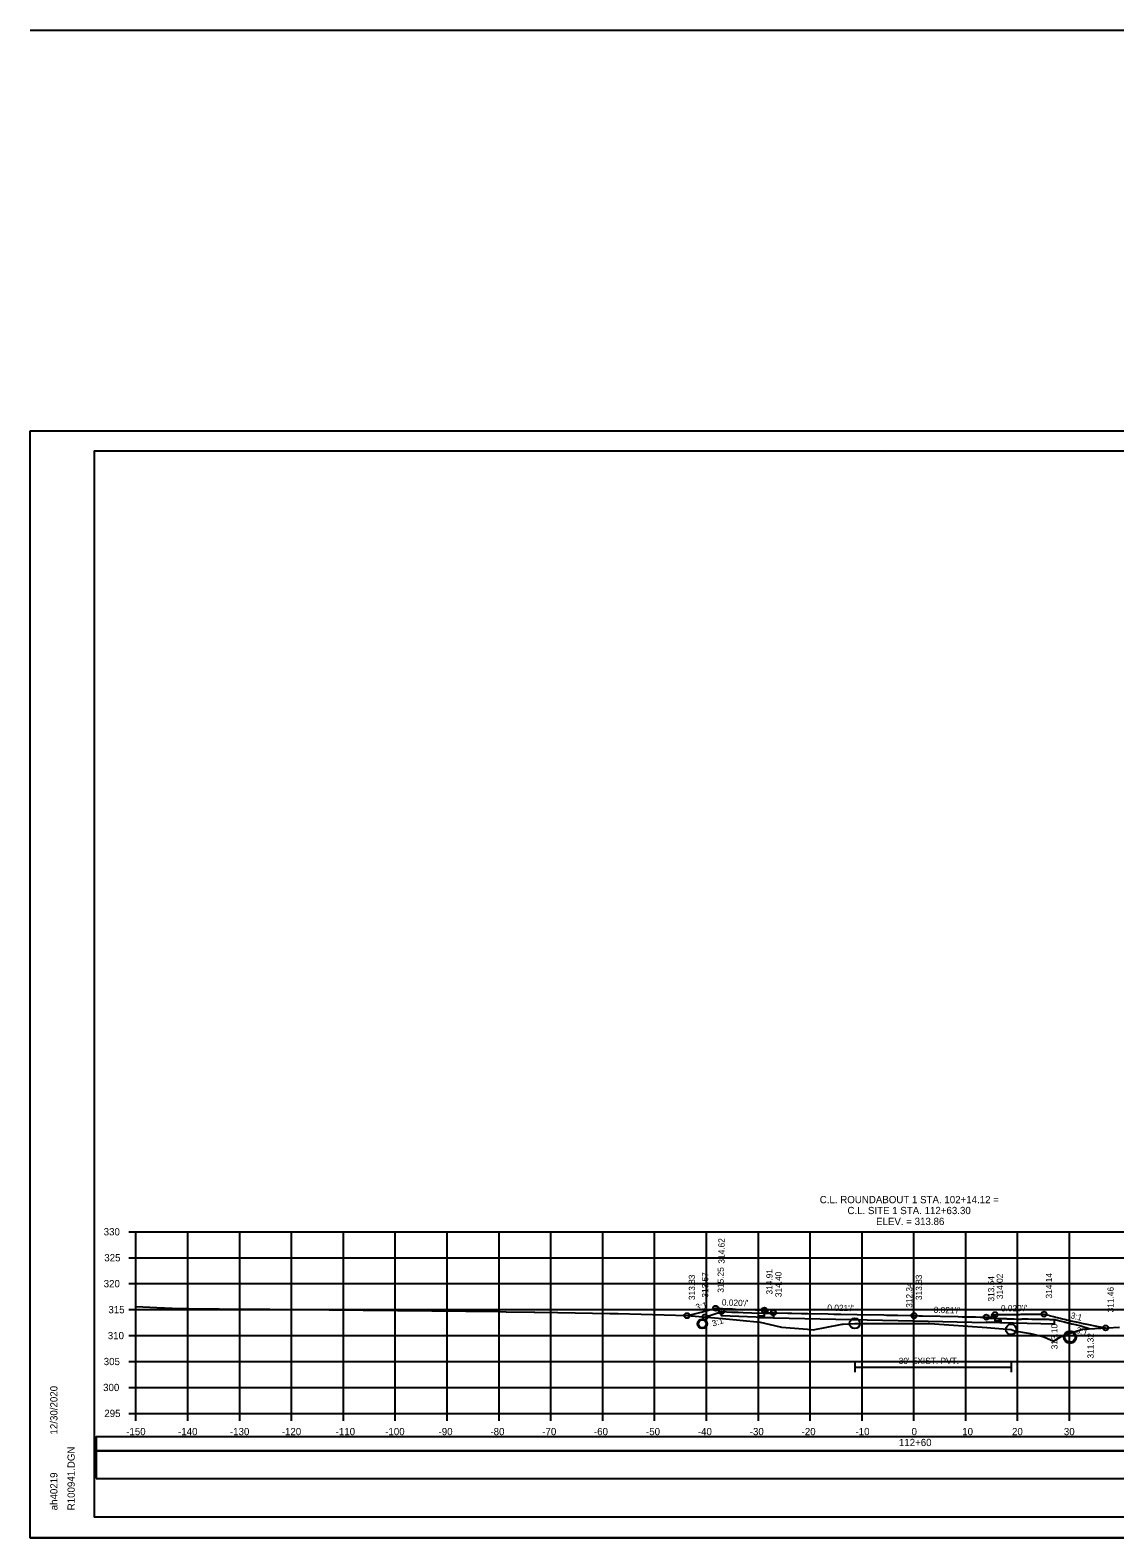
# Model space of a CAD drawing. Extents: x 1370538 to 1372872, y 376220 to 381127.
# Drawn here: x 1370538.2 to 1370747.4, y 380685.1 to 380975.6 of the extents above; entities that cross this region are included whole.
import ezdxf

# ---------------------------------------------------------------- set-up
doc = ezdxf.new("R2010")
doc.units = 0
for name, color, linetype in [('R_Border', 7, 'Continuous'), ('R_Border Notes', 7, 'Continuous'), ('R_Border PE', 7, 'Continuous'), ('R_Border Prem', 7, 'Continuous'), ('R_Dimension', 7, 'Continuous'), ('R_Fin Surface', 7, 'Continuous'), ('R_Grid', 7, 'Continuous'), ('R_Horz Alg Annot', 7, 'Continuous'), ('R_No Plot', 7, 'Continuous'), ('R_Water', 7, 'Continuous'), ('R_Xsect Elev', 7, 'Continuous'), ('R_Xsect Slope', 7, 'Continuous'), ('T_Detection Zones', 7, 'Continuous')]:
    doc.layers.add(name, color=color, linetype=linetype)

msp = doc.modelspace()

# ---------------------------------------------------------------- linework, layer by layer
at = {"layer": 'R_Border'}
for p, q in [((1370697.19, 380718.96), (1370697.19, 380716.96)), ((1370697.19, 380717.96), (1370727.33, 380717.96)), ((1370727.33, 380718.96), (1370727.33, 380716.96))]:
    msp.add_line(p, q, dxfattribs=at)
for points in [[(1370681.53, 380727.44), (1370681.53, 380727.44), (1370678.63, 380727.44), (1370678.63, 380727.86), (1370679.79, 380727.86), (1370679.79, 380728.95)], [(1370681.53, 380727.44), (1370708.61, 380726.87), (1370722.54, 380726.58)], [(1370724.22, 380728.06), (1370724.22, 380726.97), (1370725.34, 380726.95), (1370725.34, 380726.53), (1370722.54, 380726.59), (1370722.54, 380726.58)]]:
    msp.add_lwpolyline(points, dxfattribs=at)
at = {"layer": 'R_Border Notes'}
for p, q in [((1370550.61, 380894.5), (1370866.79, 380894.5)), ((1370550.61, 380689.04), (1370550.61, 380894.5)), ((1370703.13, 380894.24), (1370703.13, 380894.24)), ((1370703.13, 380894.24), (1370703.13, 380894.24)), ((1370550.61, 380689.04), (1370550.61, 380689.04)), ((1370866.79, 380689.04), (1370550.61, 380689.04))]:
    msp.add_line(p, q, dxfattribs=at)
at = {"layer": 'R_Border Prem'}
for p, q in [((1370557.21, 380744.04), (1370558.61, 380744.04)), ((1370558.61, 380709.04), (1370558.61, 380744.04)), ((1370557.21, 380739.04), (1370558.61, 380739.04)), ((1370557.21, 380734.04), (1370558.61, 380734.04)), ((1370557.21, 380729.04), (1370558.61, 380729.04)), ((1370557.21, 380724.04), (1370558.61, 380724.04)), ((1370557.21, 380719.04), (1370558.61, 380719.04)), ((1370557.21, 380714.04), (1370558.61, 380714.04)), ((1370557.21, 380709.04), (1370558.61, 380709.04)), ((1370558.61, 380709.04), (1370858.61, 380709.04)), ((1370558.61, 380707.64), (1370558.61, 380709.04)), ((1370568.61, 380707.64), (1370568.61, 380709.04)), ((1370578.61, 380707.64), (1370578.61, 380709.04)), ((1370588.61, 380707.64), (1370588.61, 380709.04)), ((1370598.61, 380707.64), (1370598.61, 380709.04)), ((1370608.61, 380707.64), (1370608.61, 380709.04)), ((1370618.61, 380707.64), (1370618.61, 380709.04)), ((1370628.61, 380707.64), (1370628.61, 380709.04)), ((1370638.61, 380707.64), (1370638.61, 380709.04)), ((1370648.61, 380707.64), (1370648.61, 380709.04)), ((1370658.61, 380707.64), (1370658.61, 380709.04)), ((1370668.61, 380707.64), (1370668.61, 380709.04)), ((1370678.61, 380707.64), (1370678.61, 380709.04)), ((1370688.61, 380707.64), (1370688.61, 380709.04)), ((1370698.61, 380707.64), (1370698.61, 380709.04)), ((1370708.61, 380707.64), (1370708.61, 380709.04)), ((1370718.61, 380707.64), (1370718.61, 380709.04)), ((1370728.61, 380707.64), (1370728.61, 380709.04)), ((1370738.61, 380707.64), (1370738.61, 380709.04))]:
    msp.add_line(p, q, dxfattribs=at)
at = {"layer": 'R_Dimension'}
msp.add_lwpolyline([(1370558.61, 380729.63), (1370562.65, 380729.47), (1370565.56, 380729.35), (1370568.77, 380729.27), (1370574.62, 380729.22), (1370584.41, 380729.11), (1370585.25, 380729.09), (1370587.81, 380729.06), (1370587.96, 380729.06), (1370588.45, 380729.06), (1370589.21, 380729.06), (1370628.81, 380728.68), (1370630, 380728.64), (1370635.36, 380728.55), (1370635.51, 380728.54), (1370639.94, 380728.47), (1370649.98, 380728.3), (1370651.57, 380728.26), (1370664.91, 380727.89), (1370667.95, 380727.65), (1370671.73, 380727.31), (1370675.02, 380726.98), (1370678.97, 380726.64), (1370681.74, 380725.96), (1370683.09, 380725.65), (1370688.11, 380725.25), (1370689.15, 380725.13), (1370694.43, 380726.16), (1370694.78, 380726.23), (1370694.94, 380726.23), (1370697.19, 380726.39), (1370704.61, 380726.39), (1370711.66, 380726.39), (1370722.66, 380725.61), (1370727.33, 380725.23), (1370728.03, 380724.95), (1370731.06, 380724.43), (1370733.66, 380723.81), (1370735.54, 380722.97), (1370737.35, 380724.03), (1370741.11, 380725.28), (1370748.22, 380725.64)], dxfattribs=at)
at = {"layer": 'R_Fin Surface'}
for points in [[(1370664.84, 380727.88), (1370665.43, 380728.03), (1370665.79, 380728.12), (1370667.57, 380728.57), (1370669.43, 380729.05), (1370670.4, 380729.3), (1370670.68, 380729.29), (1370670.72, 380729.29), (1370672.64, 380729.21), (1370673.28, 380729.19), (1370673.62, 380729.18), (1370674.23, 380729.15), (1370676.19, 380729.08), (1370677.37, 380729.04), (1370678.08, 380729.01), (1370679.79, 380728.95), (1370680.18, 380728.95), (1370680.37, 380728.94), (1370680.37, 380728.58), (1370680.37, 380728.44), (1370680.62, 380728.44), (1370681.53, 380728.44), (1370681.69, 380728.44), (1370684.32, 380728.38), (1370685.08, 380728.36), (1370686.96, 380728.31), (1370687.61, 380728.3), (1370688.15, 380728.29), (1370692.07, 380728.2), (1370693.17, 380728.17), (1370693.93, 380728.15), (1370693.94, 380728.15), (1370694.51, 380728.14), (1370697.64, 380728.07), (1370702.78, 380728.02), (1370703.3, 380728), (1370703.65, 380728), (1370704.1, 380727.99), (1370705.47, 380727.95), (1370708.4, 380727.88), (1370708.61, 380727.88)], [(1370708.61, 380727.88), (1370709.55, 380727.86), (1370710.24, 380727.84), (1370717.15, 380727.7), (1370717.91, 380727.68), (1370718.95, 380727.66), (1370720.49, 380727.63), (1370721.37, 380727.61), (1370722.54, 380727.59), (1370722.73, 380727.58), (1370723.37, 380727.57), (1370723.65, 380727.57), (1370723.65, 380727.75), (1370723.66, 380728.07), (1370723.94, 380728.06), (1370724.22, 380728.06), (1370724.98, 380728.08), (1370725.12, 380728.08), (1370725.32, 380728.08), (1370727.19, 380728.11), (1370727.79, 380728.12), (1370729.01, 380728.13), (1370729.28, 380728.14), (1370729.51, 380728.14), (1370730.02, 380728.15), (1370730.62, 380728.15), (1370731.11, 380728.16), (1370732.07, 380728.17), (1370732.22, 380728.17), (1370732.26, 380728.17), (1370732.45, 380728.17), (1370733.37, 380728.18), (1370733.7, 380728.18), (1370734.62, 380727.94), (1370734.68, 380727.93), (1370735.77, 380727.65), (1370735.9, 380727.61), (1370736.83, 380727.38), (1370737.02, 380727.34), (1370737.81, 380727.15), (1370737.87, 380727.13), (1370738.05, 380727.09), (1370738.71, 380726.93), (1370738.88, 380726.9), (1370739.5, 380726.76), (1370739.89, 380726.67), (1370740.78, 380726.48)], [(1370740.78, 380726.48), (1370740.85, 380726.47), (1370740.89, 380726.46), (1370742.6, 380726.12), (1370743.14, 380726.01), (1370745.47, 380725.53), (1370745.49, 380725.53), (1370745.58, 380725.51)]]:
    msp.add_lwpolyline(points, dxfattribs=at)
at = {"layer": 'R_Grid'}
for p, q in [((1370558.61, 380744.04), (1370858.61, 380744.04)), ((1370558.61, 380709.04), (1370558.61, 380744.04)), ((1370568.61, 380709.04), (1370568.61, 380744.04)), ((1370578.61, 380709.04), (1370578.61, 380744.04)), ((1370588.61, 380709.04), (1370588.61, 380744.04)), ((1370598.61, 380709.04), (1370598.61, 380744.04)), ((1370608.61, 380709.04), (1370608.61, 380744.04)), ((1370618.61, 380709.04), (1370618.61, 380744.04)), ((1370628.61, 380709.04), (1370628.61, 380744.04)), ((1370638.61, 380709.04), (1370638.61, 380744.04)), ((1370648.61, 380709.04), (1370648.61, 380744.04)), ((1370658.61, 380709.04), (1370658.61, 380744.04)), ((1370668.61, 380709.04), (1370668.61, 380744.04)), ((1370678.61, 380709.04), (1370678.61, 380744.04)), ((1370688.61, 380709.04), (1370688.61, 380744.04)), ((1370698.61, 380709.04), (1370698.61, 380744.04)), ((1370708.61, 380709.04), (1370708.61, 380744.04)), ((1370718.61, 380709.04), (1370718.61, 380744.04)), ((1370728.61, 380709.04), (1370728.61, 380744.04)), ((1370738.61, 380709.04), (1370738.61, 380744.04)), ((1370558.61, 380739.04), (1370858.61, 380739.04)), ((1370558.61, 380734.04), (1370858.61, 380734.04)), ((1370558.61, 380729.04), (1370858.61, 380729.04)), ((1370558.61, 380724.04), (1370858.61, 380724.04)), ((1370558.61, 380719.04), (1370858.61, 380719.04)), ((1370558.61, 380714.04), (1370858.61, 380714.04)), ((1370558.61, 380709.04), (1370858.61, 380709.04))]:
    msp.add_line(p, q, dxfattribs=at)
at = {"layer": 'R_Horz Alg Annot'}
for points in [[(1370668.34, 380727.62), (1370669.43, 380727.98), (1370670.19, 380728.23), (1370671.5, 380728.66), (1370673.51, 380728.58), (1370674.75, 380728.54), (1370675.68, 380728.5), (1370677.37, 380728.41), (1370681.53, 380728.27), (1370681.53, 380727.44)], [(1370681.53, 380727.44), (1370671.5, 380727.83), (1370671.5, 380728.66)], [(1370722.54, 380727.42), (1370722.73, 380727.41), (1370723.67, 380727.38), (1370723.73, 380727.38), (1370724.94, 380727.34), (1370725.12, 380727.34), (1370725.12, 380727.34), (1370725.16, 380727.34), (1370726.17, 380727.3), (1370726.43, 380727.3), (1370726.61, 380727.29), (1370727.19, 380727.27), (1370727.44, 380727.27), (1370727.54, 380727.26), (1370727.87, 380727.25), (1370728.53, 380727.23), (1370728.82, 380727.22), (1370729.01, 380727.22), (1370729.3, 380727.21), (1370729.51, 380727.27), (1370729.89, 380727.26), (1370730.23, 380727.26), (1370730.43, 380727.25), (1370730.62, 380727.25), (1370731.35, 380727.23), (1370731.83, 380727.22), (1370731.92, 380727.22), (1370732.07, 380727.22), (1370732.2, 380727.22), (1370732.26, 380727.21), (1370732.6, 380727.21), (1370733.36, 380727.19), (1370733.36, 380727.19), (1370733.37, 380727.19), (1370734.41, 380727.17), (1370734.56, 380727.17), (1370734.59, 380727.17), (1370734.82, 380727.16), (1370734.89, 380727.16), (1370735.65, 380727.14), (1370735.69, 380727.14), (1370736.26, 380727), (1370736.32, 380726.98), (1370736.75, 380726.88), (1370736.76, 380726.88), (1370737.6, 380726.67), (1370737.77, 380726.63), (1370737.79, 380726.63), (1370737.85, 380726.61), (1370738.53, 380726.45), (1370738.61, 380726.43), (1370738.72, 380726.41), (1370738.89, 380726.37), (1370739.08, 380726.33), (1370739.83, 380726.14), (1370740.02, 380726.09), (1370740.57, 380725.97), (1370742.62, 380725.36)], [(1370722.54, 380726.59), (1370735.69, 380726.31), (1370735.69, 380727.14)]]:
    msp.add_lwpolyline(points, dxfattribs=at)
at = {"layer": 'R_No Plot'}
for p, q in [((1370538.2, 380975.58), (1372871.58, 380975.58)), ((1370538.21, 380898.4), (1370871.54, 380898.4)), ((1370538.21, 380685.07), (1370871.54, 380685.07))]:
    msp.add_line(p, q, dxfattribs=at)
for points in [[(1370538.2, 380898.4), (1370871.54, 380898.4), (1370871.54, 380685.06), (1370538.2, 380685.06)], [(1370784.53, 380894.5), (1370784.53, 380884.62), (1370820.26, 380884.62), (1370820.26, 380881.7), (1370843.46, 380881.7), (1370843.46, 380857.37), (1370866.79, 380857.37), (1370866.79, 380689.04), (1370550.61, 380689.04), (1370550.61, 380894.5)]]:
    msp.add_lwpolyline(points, close=True, dxfattribs=at)
for centre, radius in [((1370670.4, 380729.3), 0.5), ((1370679.79, 380728.95), 0.5), ((1370664.84, 380727.88), 0.5), ((1370667.81, 380726.3), 0.917), ((1370668.34, 380727.62), 0.5), ((1370671.5, 380728.66), 0.5), ((1370681.53, 380728.44), 0.5), ((1370697.19, 380726.39), 1), ((1370708.61, 380727.88), 0.5), ((1370708.61, 380727.88), 0.5), ((1370722.54, 380727.59), 0.5), ((1370724.22, 380728.06), 0.5), ((1370733.7, 380728.18), 0.5), ((1370727.33, 380725.23), 1), ((1370738.7, 380723.74), 1.21), ((1370745.58, 380725.51), 0.5)]:
    msp.add_circle(centre, radius, dxfattribs=at)
at = {"layer": 'R_Water'}
for centre, radius in [((1370667.81, 380726.3), 0.75), ((1370738.7, 380723.74), 1)]:
    msp.add_circle(centre, radius, dxfattribs=at)
at = {"layer": 'R_Xsect Elev'}
msp.add_line((1370708.61, 380726.39), (1370708.61, 380736.39), dxfattribs=at)
at = {"layer": 'T_Detection Zones'}
for points in [[(1370550.96, 380701.82), (1370866.09, 380701.82), (1370866.09, 380704.52), (1370550.96, 380704.52)], [(1370550.96, 380696.5), (1370866.09, 380696.5), (1370866.09, 380701.82), (1370550.96, 380701.82)]]:
    msp.add_lwpolyline(points, close=True, dxfattribs=at)

# ---------------------------------------------------------------- texts
at = {"layer": 'R_Border Notes'}
for s, p in [('12/30/2020', (1370543.47, 380704.97)), ('R100941.DGN', (1370546.8, 380690.37)), ('ah40219', (1370543.47, 380690.37))]:
    msp.add_text(s, height=1.4, rotation=90, dxfattribs=at).set_placement(p)
at = {"layer": 'R_Border PE'}
for s, p in [('C.L. ROUNDABOUT 1 STA. 102+14.12 =', (1370690.45, 380749.54)), ('C.L. SITE 1 STA. 112+63.30', (1370695.79, 380747.44)), ('330', (1370552.38, 380743.34)), ('ELEV. = 313.86', (1370701.31, 380745.34)), ('325', (1370552.5, 380738.34)), ('320', (1370552.38, 380733.34)), ('315', (1370553.29, 380728.34)), ('310', (1370553.17, 380723.34)), ('305', (1370552.39, 380718.34)), ('300', (1370552.27, 380713.34)), ('295', (1370552.5, 380708.34)), ('-150', (1370556.72, 380704.84)), ('-140', (1370566.72, 380704.84)), ('-130', (1370576.72, 380704.84)), ('-120', (1370586.72, 380704.84)), ('-110', (1370597.11, 380704.84)), ('-100', (1370606.66, 380704.84)), ('-90', (1370616.95, 380704.84)), ('-80', (1370626.95, 380704.84)), ('-70', (1370636.95, 380704.84)), ('-60', (1370646.91, 380704.84)), ('-50', (1370656.95, 380704.84)), ('-40', (1370666.95, 380704.84)), ('-30', (1370676.95, 380704.84)), ('-20', (1370686.95, 380704.84)), ('-10', (1370697.34, 380704.84)), ('0', (1370708.15, 380704.84)), ('10', (1370717.92, 380704.84)), ('20', (1370727.52, 380704.84)), ('30', (1370737.52, 380704.84)), ('112+60', (1370705.71, 380702.74))]:
    msp.add_text(s, height=1.4, dxfattribs=at).set_placement(p)
at = {"layer": 'R_Water'}
msp.add_text("30' EXIST. PVT.", height=1.2, dxfattribs=at).set_placement((1370705.67, 380718.56))
at = {"layer": 'R_Xsect Elev'}
for s, p in [('314.62', (1370672.1, 380737.9)), ('313.83', (1370666.39, 380730.88)), ('313.57', (1370668.94, 380731.35)), ('315.25', (1370671.95, 380732.3)), ('314.91', (1370681.34, 380731.95)), ('314.40', (1370683.08, 380731.44)), ('313.83', (1370710.16, 380730.88)), ('313.54', (1370724.09, 380730.59)), ('314.02', (1370725.77, 380731.06)), ('314.14', (1370735.25, 380731.18)), ('312.34', (1370708.31, 380729.39)), ('311.46', (1370747.13, 380728.51)), ('313.10', (1370736.29, 380721.39)), ('311.32', (1370743.26, 380719.61))]:
    msp.add_text(s, height=1.2, rotation=90, dxfattribs=at).set_placement(p)
at = {"layer": 'R_Xsect Slope'}
for s, rotation, p in [('3:1', 14.3239, (1370666.69, 380728.87)), ("0.020'/'", 357.905, (1370671.56, 380729.86)), ("0.021'/'", 358.8062, (1370691.91, 380728.83)), ("0.021'/'", 358.8055, (1370712.41, 380728.4)), ("0.020'/'", 0.7267, (1370725.39, 380728.68)), ('3:1', 18.3828, (1370669.88, 380725.75)), ('3:1', 345.6761, (1370738.72, 380727.41)), ('3:1', 341.5668, (1370739.75, 380724.61))]:
    msp.add_text(s, height=1.2, rotation=rotation, dxfattribs=at).set_placement(p)

doc.saveas('drawing.dxf')
